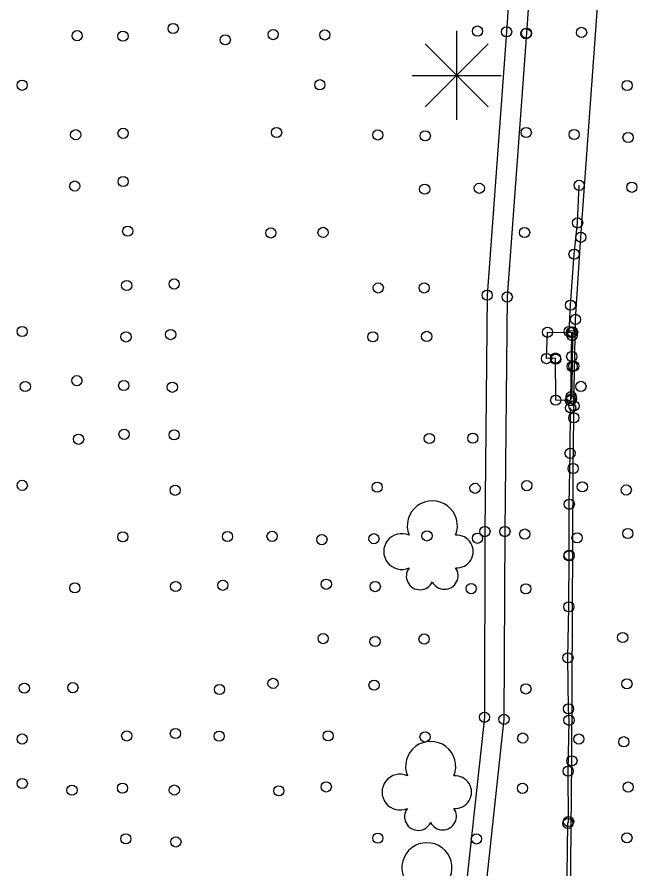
# Model space of a CAD drawing. Extents: x 20503438 to 20508873, y 7964251 to 7984667.
# Drawn here: x 20507965.9 to 20508087.5, y 7970659.1 to 7970826.2 of the extents above; entities that cross this region are included whole.
import ezdxf

# ---------------------------------------------------------------- set-up
doc = ezdxf.new("R2010")
doc.units = 0
for name, color, linetype in [('SurConcreteSlab', 7, 'Continuous'), ('SurEdgeCurb', 7, 'Continuous'), ('SurEdgeRoadPaved', 7, 'Continuous'), ('SurEdgeSidewalk', 7, 'Continuous'), ('SurNaturalCells', 7, 'Continuous'), ('SurSurveyPoints', 7, 'Continuous')]:
    doc.layers.add(name, color=color, linetype=linetype)

msp = doc.modelspace()

# ---------------------------------------------------------------- linework, layer by layer
at = {"layer": 'SurConcreteSlab'}
msp.add_lwpolyline([(20508074.42, 7970750.97), (20508071.54, 7970751.07), (20508071.51, 7970759.32), (20508069.75, 7970759.22), (20508069.93, 7970764.38), (20508074.65, 7970764.32)], close=True, dxfattribs=at)
at = {"layer": 'SurEdgeCurb'}
for points in [[(20508074.19, 7970764.53), (20508074.45, 7970769.71), (20508075.14, 7970779.7), (20508075.83, 7970785.82), (20508076.14, 7970793.2)], [(20508074.85, 7970764.43), (20508074.77, 7970757.65), (20508074.64, 7970751.3)], [(20508074.74, 7970763.73), (20508074.68, 7970759.62), (20508074.56, 7970751.75)], [(20508053.1, 7970593.13), (20508059.3, 7970597.82), (20508065.11, 7970605.24), (20508070.8, 7970616.14), (20508072.37, 7970620.13), (20508073.6, 7970629.75), (20508073.56, 7970631.49), (20508073.66, 7970641.44), (20508073.75, 7970644.36), (20508073.78, 7970654.37), (20508073.77, 7970657.94), (20508073.91, 7970668.06), (20508074.07, 7970668.43), (20508073.99, 7970678.29), (20508074.15, 7970688.29), (20508074.04, 7970690.52), (20508073.94, 7970700.53), (20508074.1, 7970710.54), (20508074.15, 7970720.53), (20508074.19, 7970720.64), (20508074.2, 7970730.65), (20508074.35, 7970740.64), (20508074.46, 7970749.54)]]:
    msp.add_lwpolyline(points, dxfattribs=at)
at = {"layer": 'SurEdgeRoadPaved'}
msp.add_lwpolyline([(20508004.64, 7970575.98), (20508007.59, 7970576.24), (20508010.15, 7970576.78), (20508012.71, 7970577.32), (20508023.73, 7970580.41), (20508026.58, 7970581.33), (20508029.43, 7970582.25), (20508043.66, 7970586.87), (20508052.12, 7970591.56), (20508057.59, 7970595.51), (20508062.67, 7970600.63), (20508065.66, 7970604.97), (20508069.09, 7970611.13), (20508071.43, 7970616.3), (20508072.6, 7970620.21), (20508073.47, 7970624.24), (20508074.25, 7970633.1), (20508074.72, 7970680.34), (20508074.97, 7970737.67), (20508075.09, 7970747.61), (20508075.12, 7970749.94), (20508075.43, 7970766.91), (20508076.47, 7970783.01), (20508080.81, 7970842.69)], dxfattribs=at)
at = {"layer": 'SurEdgeSidewalk'}
for points in [[(20508065.45, 7970875.11), (20508061.91, 7970823.31), (20508058.11, 7970771.65), (20508057.66, 7970725.29), (20508057.57, 7970688.87), (20508054.09, 7970657.04), (20508050.99, 7970628.26), (20508043.75, 7970610.25), (20508036.32, 7970592.17), (20508028.13, 7970591.62), (20508019.27, 7970591.01), (20508019.15, 7970583.11), (20508026.86, 7970581.98)], [(20508069.38, 7970874.8), (20508065.82, 7970823.03), (20508062.04, 7970771.3), (20508061.58, 7970725.29), (20508061.4, 7970688.47), (20508058, 7970656.9), (20508054.87, 7970627.29), (20508047.37, 7970608.68), (20508040.75, 7970592.45), (20508053.1, 7970593.13)]]:
    msp.add_lwpolyline(points, dxfattribs=at)
at = {"layer": 'SurNaturalCells'}
for p, q in [((20508052.12, 7970806.02), (20508052.12, 7970823.5)), ((20508045.94, 7970808.58), (20508058.3, 7970820.94)), ((20508058.3, 7970808.58), (20508045.94, 7970820.94)), ((20508043.38, 7970814.76), (20508060.86, 7970814.76)), ((20508052.12, 7970814.76), (20508052.12, 7970814.76))]:
    msp.add_line(p, q, dxfattribs=at)
for centre, radius, start, end in [((20508047.35, 7970726.41), 4.92, 338.2051, 201.7949), ((20508041.33, 7970721.38), 3.51, 65.4824, 294.5175), ((20508052.15, 7970721.38), 3.21, 265.9982, 94.0018), ((20508044.92, 7970716.56), 2.68, 142.7501, 335.3223), ((20508049.74, 7970716.64), 2.67, 206.5242, 35.4033), ((20508047.02, 7970679.22), 4.92, 338.2051, 201.7949), ((20508041, 7970674.19), 3.51, 65.4824, 294.5175), ((20508051.82, 7970674.19), 3.21, 265.9982, 94.0018), ((20508044.59, 7970669.37), 2.68, 142.7501, 335.3223), ((20508049.41, 7970669.45), 2.67, 206.5242, 35.4033), ((20508046.28, 7970659.35), 4.92, 338.2051, 201.7949)]:
    msp.add_arc(centre, radius, start, end, dxfattribs=at)
at = {"layer": 'SurSurveyPoints'}
for centre in [(20507996.55, 7970823.95), (20508056.2, 7970823.45), (20508061.91, 7970823.31), (20507977.7, 7970822.55), (20507986.69, 7970822.45), (20508006.75, 7970821.74), (20508016.13, 7970822.76), (20508026.27, 7970822.69), (20508065.71, 7970822.95), (20508065.82, 7970823.03), (20508076.61, 7970823.2), (20507966.92, 7970812.83), (20508025.29, 7970812.93), (20508085.56, 7970812.78), (20507986.71, 7970803.4), (20508016.81, 7970803.56), (20508065.76, 7970803.56), (20507977.42, 7970803.13), (20508036.66, 7970803.08), (20508045.96, 7970802.9), (20508075.16, 7970803.18), (20508085.73, 7970802.59), (20507986.72, 7970793.95), (20508076.14, 7970793.2), (20507977.23, 7970793.06), (20508045.85, 7970792.45), (20508056.56, 7970792.62), (20508086.47, 7970792.82), (20508075.83, 7970785.82), (20507987.62, 7970784.2), (20508015.67, 7970783.86), (20508025.92, 7970783.97), (20508065.44, 7970783.95), (20508076.47, 7970783.01), (20508075.14, 7970779.7), (20507987.42, 7970773.55), (20507996.74, 7970773.85), (20508036.75, 7970773.07), (20508045.74, 7970773.07), (20508058.11, 7970771.65), (20508062.04, 7970771.3), (20508074.45, 7970769.71), (20508075.43, 7970766.91), (20507966.93, 7970764.54), (20507987.29, 7970763.47), (20507996.04, 7970763.93), (20508035.67, 7970763.48), (20508046.24, 7970763.57), (20508069.93, 7970764.38), (20508074.19, 7970764.53), (20508074.65, 7970764.32), (20508074.74, 7970763.73), (20508074.85, 7970764.43), (20508069.75, 7970759.22), (20508071.51, 7970759.32), (20508071.54, 7970759.1), (20508074.68, 7970759.62), (20508074.77, 7970757.65), (20508075.09, 7970757.75), (20507977.67, 7970754.89), (20507967.54, 7970753.75), (20507986.84, 7970753.93), (20507996.37, 7970753.6), (20508076.49, 7970753.76), (20508074.56, 7970751.75), (20508071.54, 7970751.07), (20508074.42, 7970750.97), (20508074.64, 7970751.3), (20508075.12, 7970749.94), (20508074.46, 7970749.54), (20508075.09, 7970747.61), (20507977.99, 7970743.4), (20507986.91, 7970744.37), (20507996.74, 7970744.27), (20508046.76, 7970743.54), (20508055.3, 7970743.6), (20508074.35, 7970740.64), (20508074.97, 7970737.67), (20507966.95, 7970734.36), (20507996.93, 7970733.39), (20508036.53, 7970734), (20508055.72, 7970733.78), (20508065.87, 7970734.3), (20508076.76, 7970734.08), (20508085.38, 7970733.45), (20508074.2, 7970730.65), (20508057.66, 7970725.29), (20508061.58, 7970725.29), (20508065.46, 7970724.8), (20508085.67, 7970724.92), (20507986.66, 7970724.27), (20508007.19, 7970724.33), (20508015.93, 7970724.36), (20508025.7, 7970723.71), (20508035.9, 7970723.89), (20508046.3, 7970724.44), (20508056.21, 7970723.98), (20508075.72, 7970724.06), (20508074.15, 7970720.53), (20508074.19, 7970720.64), (20508006.27, 7970714.76), (20508026.56, 7970714.96), (20507977.25, 7970714.27), (20507997.02, 7970714.51), (20508036.16, 7970714.5), (20508054.97, 7970714.1), (20508065.69, 7970714.07), (20508074.1, 7970710.54), (20508025.94, 7970704.3), (20508036.11, 7970703.74), (20508045.73, 7970704.22), (20508084.67, 7970704.53), (20508073.94, 7970700.53), (20507976.88, 7970694.68), (20508016.11, 7970695.52), (20508035.92, 7970695.16), (20508085.51, 7970695.44), (20507967.35, 7970694.59), (20508005.61, 7970694.32), (20508065.7, 7970694.43), (20508074.04, 7970690.52), (20508057.57, 7970688.87), (20508061.4, 7970688.47), (20508074.15, 7970688.29), (20507966.93, 7970684.61), (20507987.43, 7970685.21), (20507996.97, 7970685.7), (20508005.56, 7970685.17), (20508026.93, 7970685.23), (20508045.92, 7970685.02), (20508065.07, 7970684.8), (20508076.06, 7970684.6), (20508084.89, 7970684.07), (20508074.72, 7970680.34), (20508073.99, 7970678.29), (20507966.95, 7970675.89), (20507976.69, 7970674.57), (20507986.6, 7970674.98), (20507996.76, 7970674.6), (20508026.55, 7970675.21), (20508065.02, 7970674.94), (20508085.75, 7970675.19), (20508017.24, 7970674.45), (20508073.91, 7970668.06), (20508074.07, 7970668.43), (20507987.24, 7970665.04), (20508036.65, 7970665.17), (20508055.99, 7970665.01), (20508085.51, 7970665.24), (20507997.07, 7970664.42)]:
    msp.add_circle(centre, 1, dxfattribs=at)

doc.saveas('drawing.dxf')
